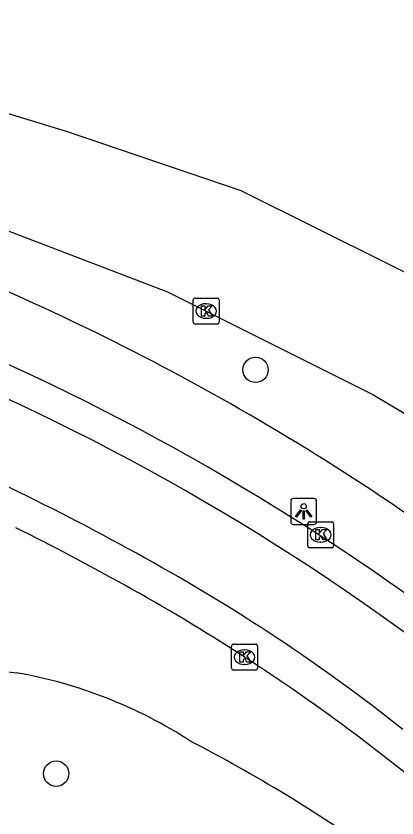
# Model space of a CAD drawing. Extents: x 161928 to 163055, y 386475 to 387428.
# Drawn here: x 162406.77 to 162421.46, y 386717.95 to 386748.84 of the extents above; entities that cross this region are included whole.
import ezdxf

# ---------------------------------------------------------------- set-up
doc = ezdxf.new("R2010")
doc.units = 0
for name, color, linetype in [('IMGEO_Boom', 7, 'Continuous'), ('IMGEO_Kolk', 7, 'Continuous'), ('IMGEO_Lichtpunt', 7, 'Continuous'), ('IMGEO_Parkeervlak_open', 7, 'Continuous'), ('IMGEO_Rijbaan_lokaal_gesloten', 7, 'Continuous'), ('IMGEO_Rijbaan_lokaal_open', 7, 'Continuous'), ('IMGEO_Voetpad_open', 7, 'Continuous')]:
    doc.layers.add(name, color=color, linetype=linetype)

msp = doc.modelspace()

# ---------------------------------------------------------------- linework, layer by layer
at = {"layer": 'IMGEO_Boom'}
for centre in [(162416.008, 386735.211), (162408.318, 386719.658)]:
    msp.add_circle(centre, 0.489, dxfattribs=at)
at = {"layer": 'IMGEO_Kolk'}
for p, q in [((162413.602, 386737.05), (162413.602, 386737.902)), ((162413.677, 386737.976), (162414.529, 386737.976)), ((162414.09, 386737.756), (162414.115, 386737.756)), ((162414.603, 386737.902), (162414.603, 386737.05)), ((162414.113, 386737.196), (162414.088, 386737.196)), ((162414.529, 386736.976), (162413.677, 386736.976)), ((162418.017, 386728.432), (162418.017, 386729.284)), ((162418.092, 386729.358), (162418.944, 386729.358)), ((162418.505, 386729.138), (162418.53, 386729.138)), ((162419.018, 386729.284), (162419.018, 386728.432)), ((162418.528, 386728.578), (162418.503, 386728.578)), ((162418.944, 386728.358), (162418.092, 386728.358)), ((162415.083, 386723.72), (162415.083, 386724.572)), ((162415.158, 386724.646), (162416.01, 386724.646)), ((162416.084, 386724.572), (162416.084, 386723.72)), ((162415.571, 386724.426), (162415.596, 386724.426)), ((162415.594, 386723.866), (162415.569, 386723.866)), ((162416.01, 386723.646), (162415.158, 386723.646))]:
    msp.add_line(p, q, dxfattribs=at)
for points in [[(162413.602, 386737.05), (162413.602, 386737.902)], [(162413.677, 386737.976), (162414.529, 386737.976)], [(162414.603, 386737.902), (162414.603, 386737.05)], [(162413.923, 386737.676), (162414.046, 386737.676), (162414.046, 386737.525), (162414.176, 386737.676), (162414.34, 386737.676), (162414.194, 386737.525), (162414.347, 386737.276), (162414.195, 386737.276), (162414.11, 386737.44), (162414.046, 386737.373), (162414.046, 386737.276), (162413.923, 386737.276), (162413.923, 386737.676)], [(162414.529, 386736.976), (162413.677, 386736.976)], [(162418.017, 386728.432), (162418.017, 386729.284)], [(162418.092, 386729.358), (162418.944, 386729.358)], [(162419.018, 386729.284), (162419.018, 386728.432)], [(162418.338, 386729.058), (162418.461, 386729.058), (162418.461, 386728.907), (162418.591, 386729.058), (162418.755, 386729.058), (162418.609, 386728.907), (162418.762, 386728.658), (162418.61, 386728.658), (162418.525, 386728.822), (162418.461, 386728.755), (162418.461, 386728.658), (162418.338, 386728.658), (162418.338, 386729.058)], [(162418.944, 386728.358), (162418.092, 386728.358)], [(162415.083, 386723.72), (162415.083, 386724.572)], [(162415.158, 386724.646), (162416.01, 386724.646)], [(162416.084, 386724.572), (162416.084, 386723.72)], [(162415.404, 386724.346), (162415.527, 386724.346), (162415.527, 386724.195), (162415.657, 386724.346), (162415.821, 386724.346), (162415.675, 386724.195), (162415.828, 386723.946), (162415.676, 386723.946), (162415.591, 386724.11), (162415.527, 386724.043), (162415.527, 386723.946), (162415.404, 386723.946), (162415.404, 386724.346)], [(162416.01, 386723.646), (162415.158, 386723.646)]]:
    msp.add_lwpolyline(points, dxfattribs=at)
for centre, start, end in [((162413.679, 386737.9), 91.552, 178.448), ((162413.679, 386737.9), 91.552, 178.448), ((162414.527, 386737.9), 1.552, 88.448), ((162414.527, 386737.9), 1.552, 88.448), ((162413.679, 386737.052), 181.552, 268.448), ((162413.679, 386737.052), 181.552, 268.448), ((162414.527, 386737.052), 271.552, 358.448), ((162414.527, 386737.052), 271.552, 358.448), ((162418.094, 386729.282), 91.552, 178.448), ((162418.094, 386729.282), 91.552, 178.448), ((162418.942, 386729.282), 1.552, 88.448), ((162418.942, 386729.282), 1.552, 88.448), ((162418.094, 386728.434), 181.552, 268.448), ((162418.094, 386728.434), 181.552, 268.448), ((162418.942, 386728.434), 271.552, 358.448), ((162418.942, 386728.434), 271.552, 358.448), ((162415.16, 386724.57), 91.552, 178.448), ((162415.16, 386724.57), 91.552, 178.448), ((162416.008, 386724.57), 1.552, 88.448), ((162416.008, 386724.57), 1.552, 88.448), ((162415.16, 386723.722), 181.552, 268.448), ((162415.16, 386723.722), 181.552, 268.448), ((162416.008, 386723.722), 271.552, 358.448), ((162416.008, 386723.722), 271.552, 358.448)]:
    msp.add_arc(centre, 0.0765, start, end, dxfattribs=at)
for centre, major_axis, ratio, start_param, end_param in [((162414.089, 386737.476), (-0.387, 0.002), 0.722429, 4.712389, 7.853982), ((162414.114, 386737.476), (-0.39, 0.002), 0.717154, 1.570796, 4.712389), ((162418.504, 386728.858), (-0.387, 0.002), 0.722429, 4.712389, 7.853982), ((162418.529, 386728.858), (-0.39, 0.002), 0.717154, 1.570796, 4.712389), ((162415.57, 386724.146), (-0.387, 0.002), 0.722429, 4.712389, 7.853982), ((162415.595, 386724.146), (-0.39, 0.002), 0.717154, 1.570796, 4.712389)]:
    msp.add_ellipse(centre, major_axis=major_axis, ratio=ratio, start_param=start_param, end_param=end_param, dxfattribs=at)
at = {"layer": 'IMGEO_Lichtpunt'}
for p, q in [((162417.365, 386730.16), (162417.365, 386729.353)), ((162417.365, 386730.16), (162417.365, 386729.353)), ((162418.267, 386730.255), (162417.459, 386730.255)), ((162418.267, 386730.255), (162417.459, 386730.255)), ((162418.361, 386729.353), (162418.361, 386730.16)), ((162418.361, 386729.353), (162418.361, 386730.16)), ((162417.459, 386729.259), (162418.267, 386729.259)), ((162417.459, 386729.259), (162418.267, 386729.259))]:
    msp.add_line(p, q, dxfattribs=at)
for points in [[(162417.739, 386729.824), (162417.778, 386729.796), (162417.59, 386729.534), (162417.552, 386729.561), (162417.739, 386729.824)], [(162417.841, 386729.776), (162417.888, 386729.776), (162417.888, 386729.454), (162417.841, 386729.454), (162417.841, 386729.776)], [(162417.951, 386729.796), (162417.989, 386729.823), (162418.176, 386729.561), (162418.137, 386729.533), (162417.951, 386729.796)]]:
    msp.add_lwpolyline(points, dxfattribs=at)
msp.add_circle((162417.864, 386729.958), 0.0994, dxfattribs=at)
for centre, start, end in [((162417.459, 386730.16), 90, 180), ((162417.459, 386730.16), 90, 180), ((162418.267, 386730.16), 0, 90), ((162418.267, 386730.16), 0, 90), ((162417.459, 386729.353), 180, 270), ((162417.459, 386729.353), 180, 270), ((162418.267, 386729.353), 270, 0), ((162418.267, 386729.353), 270, 360)]:
    msp.add_arc(centre, 0.0946, start, end, dxfattribs=at)
at = {"layer": 'IMGEO_Parkeervlak_open'}
msp.add_lwpolyline([(162390.888, 386745.271), (162398.798, 386743.22), (162404.097, 386741.469), (162412.615, 386738.22), (162420.533, 386734.261), (162426.448, 386730.743), (162430.833, 386727.998)], dxfattribs=at)
at = {"layer": 'IMGEO_Rijbaan_lokaal_gesloten'}
msp.add_lwpolyline([(162445.467, 386701.372), (162444.523, 386702.105), (162429.919, 386713.4), (162425.644, 386716.69), (162424.742, 386717.397), (162419.886, 386721.149)], dxfattribs=at)
for centre, radius, start, end in [((162367.596, 386650.211), 93.653, 52.32138, 67.13774), ((162368.606, 386652.16), 90.244, 51.53127, 68.04338), ((162363.091, 386640.788), 99.83, 60.8416, 67.54691), ((162362.526, 386640.098), 99.416, 60.84133, 63.58095), ((162377.319, 386665.317), 71.479, 51.63558, 61.2211), ((162373.26, 386658.807), 77.849, 53.20715, 61.03138)]:
    msp.add_arc(centre, radius, start, end, dxfattribs=at)
at = {"layer": 'IMGEO_Rijbaan_lokaal_open'}
msp.add_lwpolyline([(162432.185, 386733.626), (162426.838, 386736.44), (162415.458, 386742.101), (162408.722, 386744.391), (162399.59, 386747.169), (162391.249, 386748.837)], dxfattribs=at)
at = {"layer": 'IMGEO_Voetpad_open'}
msp.add_lwpolyline([(162406.356, 386723.597), (162406.78, 386723.545)], dxfattribs=at)
for centre, radius, start, end in [((162368.087, 386651.19), 95.113, 52.44867, 68.88884), ((162403.68, 386705.767), 18.046, 56.9949, 80.1085), ((162385.521, 386666.711), 60.991, 54.82851, 62.68422)]:
    msp.add_arc(centre, radius, start, end, dxfattribs=at)

doc.saveas('drawing.dxf')
